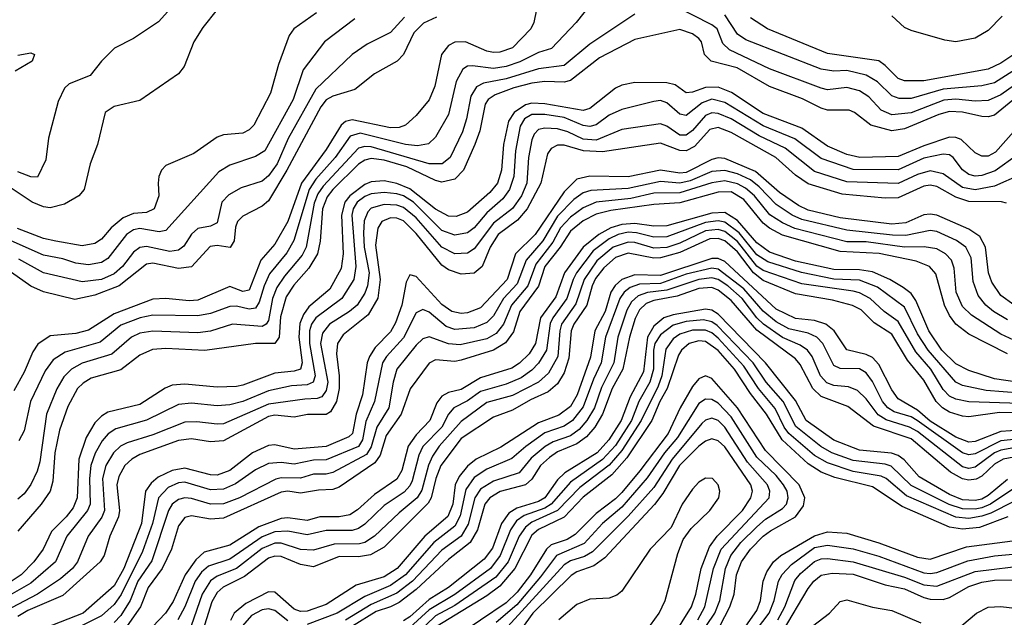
# Model space of a CAD drawing. Header units: inches. Extents: x 990535 to 1117859, y 769386 to 892122.
# Tile 738 of 1056: x 1061436 to 1064500, y 851057 to 852919. Entities that reach past the tile are written whole.
import ezdxf

# ---------------------------------------------------------------- set-up
doc = ezdxf.new("R2010")
doc.units = ezdxf.units.IN
doc.header["$MEASUREMENT"] = 0
doc.layers.add('B0865', color=7, linetype='Continuous')

msp = doc.modelspace()

# ---------------------------------------------------------------- linework, layer by layer
at = {"layer": 'B0865', "color": 5}
for points, elevation in [([(1062049.8, 852950.2), (1062005.7, 852894.3), (1061978.1, 852850), (1061947.5, 852772.5), (1061930.1, 852749.9), (1061810, 852666.9), (1061730, 852648), (1061701.8, 852630), (1061678, 852530), (1061654.8, 852470), (1061636.8, 852390), (1061620.2, 852370), (1061575.4, 852344.6), (1061530, 852333.1), (1061510, 852335.7), (1061474.6, 852350), (1061390, 852406.8)], 2780), ([(1063044.3, 852950), (1063036.4, 852910), (1063026.4, 852890), (1062969.3, 852830.7), (1062930, 852817.5), (1062910, 852816.4), (1062890, 852820.4), (1062823.6, 852850), (1062790, 852848.9), (1062770, 852837.9), (1062749, 852810), (1062728, 852712), (1062710.6, 852669.4), (1062670, 852620.2), (1062636.1, 852590), (1062616.9, 852583.1), (1062590, 852581.6), (1062470, 852607), (1062450, 852601.6), (1062435.9, 852590), (1062390, 852514.9), (1062312.3, 852410), (1062270, 852289.9), (1062230, 852219.3), (1062185.9, 852170), (1062150, 852076.2), (1062130, 852072.6), (1062090, 852088.3), (1061990, 852045.4), (1061962.8, 852042.8), (1061890, 852050.2), (1061850, 852048.6), (1061730, 852002.5), (1061650, 851951.9), (1061610, 851941.8), (1061530, 851934), (1061492.1, 851907.9), (1061476.2, 851883.8), (1061450, 851820.9), (1061417.3, 851762.7)], 2920), ([(1061915.1, 852964.9), (1061867.7, 852912.3), (1061790, 852859.8), (1061730.3, 852830), (1061690.3, 852790), (1061655.4, 852744.6), (1061590, 852718.5), (1061574.9, 852705.1), (1061555.6, 852664.4), (1061525.4, 852550), (1061517.2, 852482.8), (1061491.2, 852428.8), (1061470, 852429.4), (1061430, 852445.1)], 2760), ([(1063215.2, 852970), (1063167.6, 852910), (1063091.1, 852828.9), (1063050, 852816.5), (1062992.5, 852787.5), (1062950, 852773.2), (1062910, 852767.1), (1062844.8, 852775.2), (1062830, 852774), (1062815.3, 852764.7), (1062794, 852726), (1062770, 852624), (1062730, 852552.4), (1062708.2, 852531.8), (1062674.1, 852525.9), (1062636.4, 852530), (1062494.9, 852565.1), (1062464, 852556), (1062418, 852490), (1062357.8, 852422.2), (1062336.6, 852390), (1062289.4, 852230.6), (1062267.5, 852192.5), (1062213, 852127), (1062196.4, 852090), (1062181.1, 852038.9), (1062170, 852019.9), (1062150, 852017.2), (1062110, 852027), (1062090, 852025.6), (1062030, 852004.1), (1061990, 851996.2), (1061850, 851998.3), (1061810.2, 851990.2), (1061750, 851967.5), (1061685.9, 851914.1), (1061577.1, 851882.9), (1061540.3, 851859.7), (1061514.9, 851825.1), (1061468.8, 851730), (1061450, 851638.7), (1061432.9, 851607.1)], 2940), ([(1064575.2, 852744.8), (1064490, 852684.9), (1064450, 852666.9), (1064410, 852664.6), (1064350, 852670.9), (1064312.1, 852667.9), (1064210, 852629.1), (1064150, 852622.1), (1064116.8, 852636.8), (1064078.6, 852678.6), (1064050, 852697.4), (1064010, 852707.3), (1063950, 852700.6), (1063930, 852705.2), (1063770, 852766.1), (1063644.7, 852824.7), (1063624.5, 852844.5), (1063606.2, 852890), (1063590, 852903.1), (1063470, 852964.3)], 2960), ([(1062479, 852921), (1062384.3, 852850), (1062317.6, 852762.4), (1062286.6, 852670), (1062198.2, 852510), (1062170, 852492.6), (1062090, 852466.2), (1062055, 852445), (1061890, 852261.9), (1061870, 852258.2), (1061810, 852268.6), (1061790, 852264.6), (1061768.4, 852250), (1061710, 852175.4), (1061690, 852162.9), (1061650, 852154.9), (1061610, 852160.4), (1061570, 852173.8), (1061510, 852185.9), (1061390, 852238.1)], 2840), ([(1062733.4, 852926.6), (1062692.3, 852907.7), (1062662.6, 852877.4), (1062630, 852810.6), (1062610.6, 852789.4), (1062539.7, 852750), (1062478.9, 852701.1), (1062410, 852680.7), (1062390, 852669), (1062373.1, 852646.9), (1062267, 852450), (1062210, 852355.1), (1062190, 852337.5), (1062130, 852306.6), (1062113.8, 852290), (1062107.5, 852272.5), (1062103.2, 852230), (1062090.8, 852209.2), (1062050, 852215.3), (1062028, 852212), (1061970, 852149.3), (1061930, 852144.3), (1061850, 852160.3), (1061830, 852157.5), (1061745.5, 852090), (1061670, 852060.5), (1061607.5, 852047.5), (1061510, 852071.2), (1061470, 852088.5), (1061410, 852131.7)], 2880), ([(1062359.7, 852940.3), (1062288.8, 852890), (1062274.8, 852870), (1062240.7, 852779.3), (1062216.4, 852690), (1062164.1, 852590), (1062150, 852575.4), (1062130, 852565.6), (1062070, 852560.4), (1062050, 852553.1), (1061977.8, 852502.2), (1061890, 852464.4), (1061877.4, 852450), (1061869.2, 852430.8), (1061866.2, 852410), (1061869.1, 852370), (1061853.7, 852330), (1061830, 852318.4), (1061790, 852314.7), (1061758.1, 852301.9), (1061719.9, 852270), (1061690, 852235.3), (1061670, 852221.4), (1061630, 852214.7), (1061548.5, 852228.5), (1061510, 852237.4), (1061428.3, 852268.3)], 2820), ([(1063350, 852935.7), (1063210, 852842.8), (1063130, 852776.4), (1063050, 852765.2), (1062950, 852734.9), (1062879.3, 852720.7), (1062857.7, 852710), (1062839.7, 852680.3), (1062826.8, 852610), (1062813.6, 852570), (1062775.2, 852490), (1062750.3, 852469.7), (1062710, 852470.2), (1062530, 852522.3), (1062510, 852524), (1062490, 852518.4), (1062380, 852400), (1062363.5, 852376.5), (1062352.2, 852347.8), (1062327.3, 852210), (1062314.6, 852185.4), (1062259.6, 852120.4), (1062235.6, 852084.4), (1062222.5, 852050), (1062210, 851981.4), (1062202.4, 851970), (1062190, 851963.5), (1062098, 851970), (1062030, 851948.5), (1061990, 851943.6), (1061850, 851948.6), (1061810, 851942.2), (1061783.4, 851930), (1061722.9, 851877.1), (1061630, 851849.1), (1061596.8, 851830), (1061573.3, 851806.7), (1061550.7, 851769.3), (1061518.7, 851690), (1061497.8, 851542.2), (1061490, 851512.8), (1061470, 851470.7), (1061450, 851441.6), (1061430, 851425)], 2960), ([(1062632.9, 852927.1), (1062590, 852878.9), (1062517.3, 852842.7), (1062470.9, 852810), (1062357.4, 852702.6), (1062271.6, 852548.4), (1062237.1, 852470), (1062210, 852432.1), (1062190, 852415.7), (1062125.4, 852394.6), (1062086.8, 852373.2), (1062065, 852350), (1062050, 852286.1), (1062030, 852275.7), (1061990, 852268.6), (1061970, 852250.4), (1061946.3, 852213.7), (1061930, 852201), (1061903.1, 852196.9), (1061830, 852211.9), (1061810, 852209.3), (1061790, 852195.1), (1061755.4, 852150), (1061730, 852127.5), (1061690, 852109.5), (1061630, 852102.7), (1061510, 852130.5), (1061432.9, 852172.9)], 2860), ([(1064570, 852785.9), (1064470, 852722), (1064430, 852713), (1064310, 852702.3), (1064210, 852673.8), (1064173.5, 852673.5), (1064150, 852681.9), (1064105.4, 852725.4), (1064070, 852746.1), (1064010, 852760.8), (1063970, 852758), (1063930, 852764.9), (1063695.6, 852855.6), (1063670, 852873.4), (1063630, 852933.5)], 2940), ([(1064589.2, 852850), (1064490, 852783.3), (1064450, 852764.6), (1064250, 852728), (1064190, 852727.9), (1064170, 852735.2), (1064130, 852776.3), (1064110, 852790.7), (1063950, 852813.8), (1063763.2, 852890), (1063710, 852924.2)], 2920), ([(1064493.3, 852930), (1064450, 852885.5), (1064410, 852861.3), (1064350, 852850.3), (1064315.4, 852855.4), (1064210, 852885.1), (1064190, 852894.7), (1064150, 852931.2)], 2880), ([(1064577.8, 852710), (1064470, 852621.1), (1064450, 852615.7), (1064430, 852616.8), (1064370, 852631.1), (1064330, 852633), (1064296.2, 852623.8), (1064190, 852579.1), (1064150, 852572.7), (1064084.5, 852590), (1064034.4, 852630), (1064017.1, 852637.1), (1063950, 852636.6), (1063930, 852643), (1063872.4, 852672.4), (1063770, 852710.2), (1063668.5, 852768.5), (1063587.7, 852790), (1063566.8, 852810), (1063557.5, 852850), (1063550, 852860.4), (1063530, 852875.2), (1063490, 852888.3), (1063350, 852857.4), (1063240.5, 852799.5), (1063150, 852729.4), (1063130, 852724.3), (1063070, 852726.5), (1063030, 852721.2), (1062973.6, 852706.4), (1062915.4, 852684.6), (1062894.1, 852670), (1062884.8, 852655.3), (1062867.4, 852572.6), (1062852.7, 852530), (1062817.1, 852450), (1062790, 852422.4), (1062750, 852413), (1062730, 852417.6), (1062640.4, 852460.4), (1062570, 852480.9), (1062530, 852486), (1062510, 852481.7), (1062490, 852468.5), (1062410.4, 852389.6), (1062392.6, 852367.4), (1062378.2, 852330), (1062371.2, 852228.8), (1062362.5, 852190), (1062335.3, 852144.7), (1062288.5, 852091.5), (1062264.6, 852055.4), (1062246.9, 851993.1), (1062243.4, 851930), (1062230, 851910.6), (1062170.1, 851909.9), (1062011.7, 851888.3), (1061890, 851894.3), (1061848.8, 851891.2), (1061810, 851873.6), (1061750, 851828.5), (1061657.6, 851802.4), (1061632.9, 851787.1), (1061616, 851770), (1061585.5, 851714.5), (1061559.3, 851640.7), (1061544.7, 851570), (1061538.7, 851481.3), (1061530, 851449.9), (1061502.3, 851410), (1061430, 851325.4)], 2980), ([(1061430, 852808.4), (1061470, 852815.2), (1061481.6, 852810), (1061474.4, 852790), (1061421.5, 852758.5)], 2740), ([(1064570, 852614.7), (1064473.4, 852506.6), (1064450, 852493.6), (1064430, 852493.3), (1064410, 852504.1), (1064365.9, 852545.9), (1064350, 852552.3), (1064330, 852553.3), (1064250, 852526.2), (1064170, 852492.5), (1064050.6, 852489.4), (1064010, 852499.1), (1063950, 852525), (1063870, 852580.5), (1063750, 852627.1), (1063651.7, 852691.7), (1063610, 852708.4), (1063570, 852707.7), (1063530, 852693), (1063510, 852690.9), (1063475.4, 852715.4), (1063450, 852722.4), (1063350, 852722.8), (1063310, 852715.1), (1063290, 852705.9), (1063210, 852642.1), (1063190, 852635.8), (1063070, 852657.2), (1063030, 852658.3), (1063010, 852653.5), (1062974.8, 852630), (1062957.2, 852602.8), (1062941.9, 852530), (1062935.6, 852450), (1062922.6, 852410), (1062899.2, 852380.8), (1062830, 852319.1), (1062794.2, 852305.8), (1062770, 852307.1), (1062730, 852328.6), (1062650, 852392.4), (1062610, 852409), (1062570, 852416.6), (1062530, 852413.6), (1062510, 852405.1), (1062463.1, 852370), (1062447.4, 852350), (1062437, 852310), (1062442.2, 852190), (1062435.8, 852144.2), (1062400.5, 852079.5), (1062335.4, 852024.6), (1062319.2, 852000.8), (1062307.9, 851972.1), (1062304.6, 851930), (1062315.1, 851850), (1062309.8, 851830.2), (1062290, 851823.7), (1062230, 851818.2), (1062130, 851780.2), (1062110, 851776.4), (1062050, 851774), (1061950, 851784), (1061910, 851780.1), (1061888.5, 851771.5), (1061810, 851719.9), (1061710, 851696.3), (1061690, 851684), (1061670, 851663.4), (1061643, 851617), (1061619.4, 851550), (1061614.1, 851430), (1061601.6, 851398.4), (1061580.2, 851370), (1061535, 851325), (1061509.1, 851270), (1061479.8, 851230), (1061439.9, 851190), (1061373.6, 851146.4)], 3020), ([(1064541.9, 852498.1), (1064472, 852448), (1064430, 852433.2), (1064410, 852431.9), (1064390, 852436.8), (1064370.7, 852450.7), (1064341.2, 852490), (1064330, 852497.7), (1064310, 852499.9), (1064250, 852487.7), (1064170, 852451.2), (1064030, 852452.2), (1063930, 852486.1), (1063848.2, 852548.2), (1063750, 852587.9), (1063630, 852661), (1063590, 852671), (1063560.1, 852659.9), (1063510, 852620.6), (1063490, 852624.1), (1063450, 852659.7), (1063430, 852666.9), (1063410, 852663.5), (1063310, 852639.1), (1063270, 852620.9), (1063230, 852591.7), (1063210, 852585.7), (1063190, 852589.1), (1063130, 852613.7), (1063070, 852623.4), (1063030, 852623), (1063007.4, 852610), (1062993.2, 852586.8), (1062978.8, 852510), (1062973.3, 852430), (1062960.2, 852390), (1062939.4, 852360.6), (1062890, 852317.4), (1062850, 852270.9), (1062830, 852254.6), (1062790, 852247.4), (1062750, 852262.4), (1062661.7, 852350), (1062630, 852370), (1062610, 852376.4), (1062570, 852380.9), (1062530, 852376.4), (1062510, 852368.2), (1062486, 852350), (1062473.7, 852330), (1062469, 852310), (1062482.2, 852150), (1062475.9, 852110), (1062438.1, 852050), (1062357, 851990), (1062343.8, 851970), (1062337.3, 851950), (1062337.3, 851910), (1062355.6, 851810), (1062349.1, 851790), (1062330, 851781.1), (1062281.7, 851778.3), (1062210, 851763.2), (1062130, 851729.5), (1062090, 851718.9), (1062050, 851716.5), (1061970, 851724.4), (1061930, 851720.1), (1061830, 851671.4), (1061735, 851645), (1061711.2, 851628.8), (1061692.6, 851607.4), (1061670.9, 851569.1), (1061657.5, 851530), (1061652.6, 851490), (1061654.5, 851410), (1061647.1, 851390), (1061582.3, 851310), (1061547.4, 851230), (1061470, 851163.9), (1061398, 851122)], 3040), ([(1064550, 852435.2), (1064470, 852400.1), (1064410, 852388.4), (1064370, 852396.2), (1064310, 852438.8), (1064270, 852447.7), (1064230, 852437.1), (1064170, 852408.6), (1064010, 852413.3), (1063910, 852446.1), (1063818.5, 852518.5), (1063737, 852557), (1063650, 852609.8), (1063610, 852626.9), (1063590, 852628.6), (1063570, 852620.4), (1063530, 852573.9), (1063510, 852558.8), (1063490, 852559.3), (1063450, 852587.6), (1063430, 852593.9), (1063310, 852576.4), (1063230, 852543.6), (1063190, 852547.1), (1063141.8, 852570), (1063110, 852578.6), (1063070, 852581.3), (1063050, 852576.7), (1063037.4, 852562.6), (1063030, 852544.5), (1063019.3, 852490), (1063014.3, 852410), (1062997.4, 852370), (1062969.3, 852330.7), (1062910, 852285.4), (1062850, 852205.5), (1062830, 852191.2), (1062790, 852189.7), (1062750, 852210.2), (1062670, 852301.9), (1062630, 852334.3), (1062610, 852341.6), (1062570, 852343.6), (1062530, 852331.7), (1062519.3, 852320.7), (1062507.9, 852292.1), (1062506.1, 852253.9), (1062507.5, 852210), (1062522.9, 852130), (1062518.1, 852090), (1062510, 852067.3), (1062486, 852030), (1062462.7, 852010), (1062399.5, 851970), (1062377.7, 851942.3), (1062372.4, 851910), (1062394.3, 851790), (1062390, 851763.6), (1062376.1, 851743.9), (1062361.3, 851738.7), (1062322.7, 851737.3), (1062210, 851721.1), (1062070, 851660.1), (1062050, 851658.6), (1061986.8, 851666.8), (1061950, 851665.3), (1061850, 851625.9), (1061770, 851601), (1061749.8, 851590.2), (1061727.6, 851570), (1061703.9, 851530), (1061693.6, 851490), (1061699.8, 851390), (1061690.9, 851369.1), (1061648.6, 851310), (1061615.4, 851230), (1061599.6, 851210), (1061562.5, 851177.5), (1061490.8, 851130), (1061410, 851087.3)], 3060), ([(1064507.4, 852347.4), (1064491.4, 852351.4), (1064390, 852352.4), (1064350, 852366.5), (1064290, 852399.2), (1064270, 852403.1), (1064250, 852400.7), (1064170, 852364.2), (1064130, 852362.8), (1063995.8, 852375.8), (1063890, 852407.6), (1063850, 852434.5), (1063789.6, 852490), (1063650, 852567.7), (1063610, 852582.9), (1063583.5, 852576.5), (1063535.9, 852524.1), (1063510, 852510), (1063490, 852511.1), (1063430, 852534.5), (1063250, 852506.9), (1063190.4, 852510.4), (1063130, 852528.3), (1063110, 852527.8), (1063090, 852517.5), (1063078.7, 852501.3), (1063057.6, 852410), (1063015.4, 852330), (1062985.3, 852294.7), (1062925, 852250), (1062899.9, 852210), (1062875.1, 852150), (1062850, 852129.3), (1062810, 852125.9), (1062770, 852139.9), (1062750, 852154.1), (1062670, 852253.1), (1062630, 852291.8), (1062610, 852300.2), (1062590, 852301.8), (1062563.3, 852290), (1062550.7, 852269.3), (1062543.1, 852216.9), (1062557.8, 852110), (1062550, 852051.4), (1062520.6, 851999.4), (1062442.7, 851937.3), (1062424.7, 851910), (1062421.7, 851878.3), (1062430.2, 851810), (1062430.4, 851770), (1062421.4, 851730), (1062402.8, 851697.2), (1062390, 851689.1), (1062331.1, 851688.9), (1062290, 851680.6), (1062230, 851686.8), (1062210, 851682.6), (1062070, 851606.7), (1062030, 851603.8), (1061970, 851612.9), (1061930, 851607.8), (1061810, 851564.4), (1061784.4, 851550), (1061763.2, 851530), (1061743.7, 851496.3), (1061737.7, 851470), (1061746.2, 851390), (1061743.1, 851370), (1061716.2, 851310), (1061698.5, 851250), (1061686.6, 851230), (1061570, 851125.6), (1061461.4, 851078.6), (1061430, 851059.7)], 3080), ([(1064530, 852031.2), (1064490, 852059.9), (1064461.1, 852101.1), (1064451.3, 852130), (1064441.6, 852210), (1064423.8, 852243.8), (1064390, 852266.4), (1064290, 852310), (1064270, 852313.5), (1064250, 852310.7), (1064193.9, 852286.1), (1064150, 852282.1), (1063990, 852302), (1063890, 852325.1), (1063859.6, 852339.6), (1063800.2, 852380.2), (1063726.3, 852446.3), (1063630, 852486.6), (1063610, 852488.1), (1063590, 852483.4), (1063510, 852442.4), (1063490, 852440.3), (1063430, 852450.5), (1063330, 852429.2), (1063210, 852431.1), (1063170, 852422.5), (1063130, 852382.6), (1063040.3, 852250), (1062979.2, 852190), (1062952.6, 852110), (1062870, 852021.3), (1062830, 852005.8), (1062810, 852003.8), (1062780.8, 852010), (1062750, 852031.3), (1062670, 852118.7), (1062650, 852124.5), (1062639, 852101), (1062625.2, 852030), (1062605.8, 851974.2), (1062590, 851946.9), (1062542.4, 851897.6), (1062524.3, 851870), (1062517.6, 851850), (1062503, 851750), (1062482.5, 851690), (1062471.5, 851630), (1062460.6, 851619.4), (1062390, 851589.1), (1062290, 851581.6), (1062230, 851594.4), (1062210, 851592.6), (1062160.3, 851570), (1062090, 851514.7), (1062050, 851499.8), (1062030, 851501), (1061950, 851522), (1061910, 851514.9), (1061866.2, 851493.8), (1061844.4, 851475.6), (1061827.5, 851450), (1061815, 851350), (1061759.6, 851210), (1061730, 851155.2), (1061632.7, 851070), (1061490, 851014)], 3120), ([(1064510, 851983.8), (1064466.4, 852010), (1064443.1, 852030), (1064419.5, 852059.5), (1064403.7, 852103.7), (1064397.2, 852177.2), (1064380.5, 852210), (1064351.2, 852231.2), (1064290, 852258.9), (1064270, 852262.6), (1064193.4, 852246.6), (1064152.4, 852247.6), (1064010, 852263.7), (1063870, 852296.7), (1063840.5, 852310), (1063790, 852342.9), (1063737.8, 852397.8), (1063710, 852419.8), (1063670, 852438.7), (1063630, 852448.8), (1063590, 852445.7), (1063522.6, 852417.4), (1063490, 852409.8), (1063430, 852415), (1063330, 852392.8), (1063213.5, 852386.5), (1063190, 852380), (1063161, 852359), (1063110, 852306.5), (1063064.1, 852230), (1063011.6, 852170), (1062984, 852096), (1062941.1, 852050), (1062910, 851996.1), (1062890, 851975.5), (1062850, 851959.1), (1062790, 851953.6), (1062763.2, 851963.2), (1062710, 852007.8), (1062690, 852016.5), (1062670, 852005.6), (1062630, 851928), (1062577, 851870), (1062564.7, 851850), (1062539.8, 851730), (1062513, 851667), (1062502.8, 851610), (1062490.6, 851589.4), (1062390, 851547.5), (1062350, 851546.8), (1062290, 851534.7), (1062250, 851539.9), (1062210, 851536.9), (1062170, 851516.9), (1062107.2, 851472.8), (1062070, 851456.9), (1062030, 851454.8), (1061950, 851478.3), (1061930, 851476.5), (1061897.7, 851462.3), (1061867.4, 851430), (1061849.3, 851350), (1061818, 851262), (1061751.7, 851128.3), (1061730, 851096.9), (1061690, 851062), (1061588.5, 851011.5)], 3140), ([(1064530, 851920.6), (1064490, 851939), (1064398.2, 851998.2), (1064370, 852025.3), (1064350.8, 852070), (1064344.4, 852144.4), (1064336.3, 852170), (1064317.7, 852190), (1064290, 852204.6), (1064251.1, 852211.1), (1064189.8, 852210.2), (1064070, 852226.5), (1064010, 852227.2), (1063848.9, 852268.9), (1063810, 852285.8), (1063771, 852311), (1063722.5, 852370), (1063694.4, 852394.4), (1063670, 852407.6), (1063630, 852416.5), (1063590, 852410.3), (1063490, 852379.5), (1063410, 852378.4), (1063338.4, 852361.6), (1063230, 852350.7), (1063190, 852333.2), (1063150, 852304.2), (1063118.9, 852270), (1063094.6, 852225.4), (1063042.3, 852157.7), (1063017.6, 852090), (1062966.9, 852030), (1062941.4, 851970), (1062918.7, 851941.3), (1062890, 851924.9), (1062806.6, 851906.6), (1062770, 851909.2), (1062710, 851930.7), (1062690, 851924.6), (1062670, 851904.6), (1062609.5, 851830), (1062597.7, 851790), (1062585, 851710), (1062547.3, 851650), (1062530, 851588.9), (1062515.1, 851564.9), (1062410, 851508.1), (1062390, 851503.1), (1062350, 851503.1), (1062309.2, 851490.8), (1062250, 851491.4), (1062232.7, 851487.3), (1062119.4, 851430), (1062070, 851411.3), (1062030, 851409.7), (1061970, 851427.7), (1061950, 851429.4), (1061930, 851424.3), (1061910.6, 851409.4), (1061899.2, 851390), (1061846.9, 851233.1), (1061803.1, 851170), (1061779.6, 851110), (1061750, 851062.8), (1061730, 851041.5)], 3160), ([(1064510, 851878), (1064390, 851939.3), (1064350, 851970.7), (1064330, 851997.7), (1064314.4, 852030), (1064287.2, 852127.2), (1064267.8, 852150), (1064226.5, 852166.5), (1064110.6, 852190.6), (1063990, 852197.3), (1063810, 852247.2), (1063770, 852269), (1063750, 852285.4), (1063690, 852358.7), (1063650, 852382.2), (1063610, 852382), (1063490, 852348), (1063410, 852343.3), (1063275.4, 852324.6), (1063230, 852313), (1063190, 852292.1), (1063150, 852260.4), (1063117.6, 852210), (1063070.7, 852150), (1063050.9, 852089.1), (1062992.9, 852010), (1062973.1, 851946.9), (1062948.1, 851911.9), (1062910.4, 851889.6), (1062810, 851858.5), (1062790, 851854.3), (1062730, 851859.9), (1062710, 851849.4), (1062651.1, 851768.9), (1062623, 851690), (1062576.7, 851623.3), (1062557.9, 851562.1), (1062541.2, 851538.8), (1062430, 851463.3), (1062410, 851455.1), (1062366.2, 851453.8), (1062310, 851444.3), (1062270, 851450), (1062250, 851447.2), (1062070, 851365.9), (1062030, 851363.6), (1061970, 851373.9), (1061950, 851368.6), (1061930, 851342.5), (1061907.7, 851270), (1061878.6, 851210), (1061835.8, 851150), (1061811.4, 851090), (1061770, 851031.1)], 3180), ([(1064590, 851782.1), (1064470, 851800.3), (1064390, 851826.2), (1064350, 851847.4), (1064306.2, 851890), (1064265.4, 851950), (1064224.7, 852044.7), (1064210, 852065.6), (1064185.2, 852085.2), (1064143.8, 852110), (1064090, 852133.2), (1064050, 852140), (1063970, 852140.4), (1063850, 852167.2), (1063770, 852195.1), (1063730, 852223.6), (1063670, 852293.2), (1063630, 852318.4), (1063590, 852316.2), (1063450, 852276.7), (1063410, 852276.1), (1063350, 852283.5), (1063310, 852280.8), (1063275.7, 852270), (1063238.7, 852250), (1063190, 852210), (1063131.4, 852130), (1063104.7, 852055.3), (1063057.1, 851990), (1063040.9, 851910), (1063021.4, 851878.6), (1062991.3, 851848.7), (1062967, 851833), (1062870, 851802.9), (1062810, 851766.6), (1062770, 851757.3), (1062750, 851746.7), (1062734.2, 851725.8), (1062712, 851670), (1062670, 851625.7), (1062644.3, 851590), (1062625.6, 851514.4), (1062610, 851487.8), (1062540.5, 851439.5), (1062487.5, 851392.5), (1062463.1, 851376.9), (1062430, 851370.8), (1062370, 851370.6), (1062330, 851358.6), (1062270, 851366.8), (1062250, 851364.8), (1062180.4, 851339.6), (1062090, 851282.2), (1062010, 851260.4), (1061983.7, 851236.3), (1061950.7, 851190), (1061912.9, 851107.1), (1061889.8, 851070), (1061790, 850965.8)], 3220), ([(1064550, 851755.1), (1064444.3, 851764.3), (1064370, 851779.8), (1064349.6, 851790), (1064263.6, 851890), (1064230, 851940.6), (1064190, 852023), (1064105.8, 852085.8), (1064050, 852107.9), (1063970, 852111.1), (1063869, 852131), (1063764.8, 852164.8), (1063730, 852186.5), (1063674.7, 852254.7), (1063630, 852288.1), (1063610, 852292.5), (1063570, 852286.8), (1063450, 852242.2), (1063410, 852241.3), (1063355.4, 852255.4), (1063330, 852256.6), (1063298.5, 852250), (1063270, 852236.5), (1063221, 852199), (1063168.9, 852130), (1063158.2, 852110), (1063138.8, 852050), (1063095.2, 851990), (1063087.3, 851972.7), (1063075.5, 851890), (1063050.6, 851849.4), (1063030, 851826.9), (1062996.5, 851803.5), (1062950, 851783.3), (1062870, 851761), (1062830, 851731.6), (1062786.8, 851710), (1062770.2, 851689.8), (1062749.1, 851650), (1062690.8, 851589.2), (1062677.6, 851562.4), (1062657.3, 851482.7), (1062650, 851467.1), (1062632.5, 851447.5), (1062570, 851405.6), (1062510, 851347.4), (1062490, 851333.9), (1062470, 851328.2), (1062390, 851328.3), (1062330, 851313.9), (1062270, 851325.4), (1062230, 851323.9), (1062190, 851308.2), (1062090, 851238.8), (1062023.3, 851216.7), (1062001.7, 851198.3), (1061981.8, 851170), (1061950, 851089.9), (1061928.2, 851050)], 3240), ([(1064550, 851723.8), (1064390, 851728.1), (1064350, 851737.2), (1064330, 851746.5), (1064310, 851766.9), (1064271.5, 851830), (1064224.8, 851884.8), (1064170, 851979.3), (1064126, 852010), (1064083.4, 852050), (1064050, 852068.1), (1064030, 852073.2), (1063870, 852096.3), (1063750, 852137.7), (1063730, 852151.2), (1063670, 852227.5), (1063630, 852259.3), (1063610, 852265.4), (1063570, 852260.9), (1063490, 852223), (1063449.6, 852209.6), (1063410, 852207.1), (1063350, 852224.9), (1063330, 852226.2), (1063282.7, 852210), (1063232.5, 852167.5), (1063192.7, 852110), (1063166.6, 852033.4), (1063122.6, 851970), (1063116.9, 851950), (1063111, 851870), (1063081.9, 851818.1), (1063050.6, 851789.4), (1062970, 851747.9), (1062890, 851726.9), (1062810, 851667.5), (1062741.1, 851590), (1062720.7, 851559.3), (1062708.3, 851531.7), (1062686.9, 851453.1), (1062672.9, 851430), (1062616.6, 851383.4), (1062540.4, 851310), (1062510, 851290.9), (1062493.2, 851286.8), (1062414.4, 851285.6), (1062350, 851266.4), (1062310, 851268.8), (1062250, 851288.8), (1062230, 851288.2), (1062190, 851272), (1062110.4, 851209.6), (1062050, 851185.9), (1062029.1, 851170.9), (1062003.7, 851130), (1061969.2, 851030.8)], 3260), ([(1064550, 851694.6), (1064485, 851695), (1064390, 851681.6), (1064370, 851683.5), (1064330, 851696.6), (1064307.6, 851710), (1064288.1, 851730), (1064250, 851796.1), (1064198.6, 851858.6), (1064150, 851939.5), (1064095, 851975), (1064055, 852015), (1064028.3, 852028.3), (1063965.7, 852045.7), (1063850, 852064.8), (1063750, 852106.7), (1063719.9, 852130), (1063670, 852195.3), (1063630, 852230.5), (1063610, 852237.6), (1063584.1, 852235.9), (1063490, 852193.3), (1063430, 852176.8), (1063410, 852175.9), (1063330, 852191.5), (1063290, 852178.4), (1063253.6, 852146.4), (1063227.8, 852112.2), (1063217.2, 852090), (1063200.5, 852030), (1063160.2, 851970), (1063151.9, 851950), (1063144.7, 851864.7), (1063130, 851818.8), (1063110, 851784.3), (1063080.2, 851759.8), (1063025.3, 851734.7), (1062970, 851702.5), (1062910, 851681.1), (1062810, 851614.6), (1062746, 851530), (1062730.5, 851490), (1062716, 851430), (1062706.8, 851413.2), (1062570, 851276), (1062528, 851252), (1062490, 851246.3), (1062430, 851247.3), (1062350, 851215.1), (1062310, 851221.5), (1062250, 851246.6), (1062230, 851247.9), (1062210, 851241.9), (1062134.9, 851185.1), (1062068.8, 851151.2), (1062050, 851134.7), (1062033.8, 851106.2), (1062000.3, 850999.7)], 3280), ([(1064550, 851640.6), (1064490, 851636.3), (1064410, 851604.9), (1064390, 851603.2), (1064350, 851618.9), (1064270, 851668.4), (1064230, 851703.1), (1064170, 851738.3), (1064150, 851765.7), (1064110, 851844.4), (1064090, 851866.3), (1064070, 851875.6), (1064010.2, 851890.2), (1063971, 851950), (1063944.5, 851970), (1063910, 851981.8), (1063850, 851988), (1063790, 852017.6), (1063630, 852165.4), (1063610, 852175.5), (1063590, 852175.2), (1063430, 852122.3), (1063350, 852124.6), (1063310.2, 852109.8), (1063289, 852091), (1063276, 852070), (1063258.4, 852010), (1063226.3, 851950), (1063212.3, 851867.7), (1063171.1, 851750), (1063150, 851714.2), (1063113.4, 851686.6), (1063050, 851663.7), (1062933, 851587), (1062856.9, 851550), (1062830, 851528.3), (1062803.8, 851496.2), (1062791, 851470), (1062784, 851410), (1062768.7, 851371.3), (1062697.2, 851310), (1062610.5, 851210), (1062570, 851183.9), (1062482.8, 851157.2), (1062390, 851097.6), (1062330, 851076.2), (1062310, 851075.4), (1062290, 851082.4), (1062230, 851135.4), (1062210, 851136.8), (1062139.4, 851100.6), (1062103.7, 851070), (1062092.1, 851047.9)], 3320), ([(1064550, 851613.5), (1064490, 851607.1), (1064410, 851566.5), (1064390, 851563.1), (1064370, 851569.5), (1064229.7, 851670), (1064210, 851681.4), (1064157.9, 851697.9), (1064138, 851710), (1064121.8, 851730), (1064090, 851791.7), (1064070, 851818.4), (1064050, 851831.3), (1063990, 851832), (1063970, 851841.9), (1063935.7, 851910), (1063916.9, 851930), (1063890, 851942.4), (1063830, 851956.3), (1063790, 851978.2), (1063750, 852011), (1063690, 852080.4), (1063610, 852142.2), (1063590, 852144.5), (1063510, 852126.6), (1063430, 852097.2), (1063365.2, 852094.8), (1063335.5, 852084.5), (1063317.1, 852070), (1063303.8, 852050), (1063258.7, 851930), (1063245.6, 851850), (1063221.2, 851798.8), (1063190, 851713.2), (1063156.7, 851670), (1063130, 851652.4), (1063070, 851631.7), (1063010.6, 851589.4), (1062967.8, 851552.2), (1062890, 851519.2), (1062850, 851492.7), (1062824.2, 851455.8), (1062806.8, 851373.2), (1062790, 851341.6), (1062724.6, 851290), (1062636.3, 851190), (1062590, 851156.9), (1062510, 851121.8), (1062423.3, 851070), (1062330, 851035.6)], 3340), ([(1064530, 851585.1), (1064490, 851578.4), (1064470.3, 851569.7), (1064410, 851525.3), (1064390, 851521.4), (1064370, 851526), (1064230, 851636.1), (1064204.9, 851650), (1064132.7, 851672.7), (1064107.7, 851687.7), (1064070, 851738), (1064043.4, 851763.4), (1064015.5, 851775.5), (1063970, 851779.7), (1063948.1, 851788.1), (1063928.2, 851810), (1063902.7, 851870), (1063888.2, 851890), (1063865.5, 851905.5), (1063810, 851929.2), (1063750.4, 851970), (1063729.8, 851990), (1063684.8, 852050), (1063639.8, 852090), (1063610, 852109.8), (1063590, 852115.1), (1063550, 852110), (1063450, 852076), (1063390, 852068.9), (1063360.8, 852059.2), (1063339.6, 852040.4), (1063325.9, 852014.1), (1063297.5, 851930), (1063284.5, 851850), (1063246.4, 851773.6), (1063224.4, 851710), (1063201, 851670), (1063177.6, 851642.4), (1063150, 851623.1), (1063096, 851604), (1063070.8, 851589.2), (1063027.3, 851552.7), (1062990, 851507.3), (1062910, 851481.3), (1062870, 851456.7), (1062852.3, 851430), (1062831.9, 851348.1), (1062810, 851310), (1062750, 851266.7), (1062658.4, 851170), (1062610, 851133), (1062530, 851097.1), (1062450, 851048.8)], 3360), ([(1064530, 851556.1), (1064496.6, 851550), (1064470, 851534.6), (1064430, 851496.8), (1064412.4, 851487.6), (1064390, 851484.3), (1064370, 851488.3), (1064333.2, 851510), (1064210, 851613.4), (1064092.8, 851652.8), (1064013.6, 851713.6), (1063930, 851744.8), (1063904.4, 851770), (1063864.5, 851844.5), (1063850, 851862.8), (1063730, 851951.6), (1063650, 852044.3), (1063610, 852076.7), (1063590, 852084.2), (1063550, 852081.8), (1063482.6, 852057.4), (1063410, 852043.8), (1063385.4, 852034.6), (1063365, 852015), (1063351.7, 851988.3), (1063333.4, 851930), (1063313.1, 851830), (1063279.3, 851770), (1063249.7, 851690), (1063225.5, 851650), (1063200.3, 851619.7), (1063170, 851597.3), (1063110, 851572.8), (1063084.3, 851555.7), (1063056.8, 851530), (1063030, 851487.6), (1063010.1, 851470), (1062931.1, 851448.9), (1062899, 851430), (1062883.8, 851410), (1062860.6, 851330), (1062838.3, 851290), (1062770, 851238), (1062670, 851143.8), (1062616.7, 851103.3), (1062590.3, 851089.7), (1062544.8, 851075.2), (1062471.8, 851030)], 3380), ([(1064510, 851486.2), (1064450, 851436.5), (1064430, 851425.8), (1064410, 851421), (1064370, 851423.8), (1064330, 851440.1), (1064235.4, 851495.4), (1064188.4, 851548.4), (1064170, 851561.9), (1064149.1, 851569.1), (1064050, 851578.5), (1063970, 851608.8), (1063883.5, 851670), (1063850, 851732.7), (1063757, 851850), (1063610, 852001.6), (1063590, 852013.6), (1063570, 852017.2), (1063470, 851999.7), (1063441.1, 851990), (1063410, 851963.9), (1063389.9, 851930.1), (1063377.6, 851822.4), (1063335.4, 851744.6), (1063308, 851670), (1063269.3, 851610), (1063232.8, 851570), (1063132.7, 851507.3), (1063110, 851485.3), (1063070, 851429.8), (1063050, 851418.7), (1062982.7, 851397.3), (1062957.7, 851382.3), (1062934.9, 851350), (1062906.9, 851273.1), (1062881.7, 851238.3), (1062770, 851150.4), (1062710, 851112.5), (1062650, 851058.7), (1062630, 851046.6)], 3420), ([(1064530, 851458.2), (1064457.3, 851410), (1064430, 851398.4), (1064410, 851394.2), (1064370, 851395), (1064328.5, 851408.5), (1064210, 851468.3), (1064148.4, 851528.4), (1064130, 851534.7), (1064030, 851545.8), (1063963.4, 851570), (1063929.3, 851589.3), (1063852, 851652), (1063812, 851730), (1063759.3, 851790), (1063719.2, 851850), (1063606.5, 851966.5), (1063590, 851978.1), (1063564.1, 851984.1), (1063510, 851978.3), (1063470, 851967.7), (1063430, 851937), (1063412.5, 851910), (1063408.6, 851890), (1063408.8, 851830), (1063397.5, 851790), (1063363.1, 851730), (1063340, 851670), (1063290, 851593), (1063250, 851549.3), (1063150, 851478), (1063090.4, 851409.6), (1063070, 851397.8), (1063005.6, 851374.4), (1062982.3, 851357.7), (1062963.4, 851330), (1062931.6, 851250), (1062901.5, 851210), (1062790, 851128.4), (1062710, 851081.1), (1062650, 851025.6)], 3440), ([(1064530, 851418.6), (1064458, 851382), (1064430, 851372.4), (1064390, 851365.6), (1064350, 851369.8), (1064196.1, 851436.1), (1064132.6, 851490), (1064117.3, 851497.3), (1064030, 851512), (1063950, 851538.6), (1063910, 851561.4), (1063829.8, 851630), (1063815.2, 851650), (1063787.5, 851707.5), (1063735.2, 851770), (1063690, 851839.8), (1063610, 851926.6), (1063590, 851943.7), (1063570, 851952.2), (1063530, 851952.1), (1063490, 851939.4), (1063470, 851924.8), (1063446.9, 851893.1), (1063433.9, 851810), (1063423.1, 851776.9), (1063370.5, 851670), (1063310, 851577.5), (1063270, 851531.3), (1063178.8, 851461.3), (1063110, 851390), (1063030, 851353.6), (1063010, 851338), (1062990.8, 851310), (1062955.8, 851230), (1062917.8, 851182.2), (1062790, 851094.7), (1062730, 851062.4), (1062673.3, 851006.7)], 3460), ([(1064511, 851370), (1064423.1, 851336.9), (1064370, 851331.9), (1064330, 851338), (1064182.7, 851402.7), (1064090, 851464.1), (1063972.7, 851492.7), (1063930, 851509.3), (1063890, 851535.7), (1063808.7, 851610), (1063760.1, 851690), (1063710, 851754.3), (1063660.2, 851830), (1063610, 851888.9), (1063570, 851916.1), (1063550, 851918.3), (1063519.6, 851910), (1063496.1, 851890), (1063486.2, 851873.8), (1063451.1, 851770), (1063428.6, 851730), (1063403.5, 851670), (1063325.3, 851554.7), (1063279.1, 851500.9), (1063190, 851431.3), (1063130.3, 851369.7), (1063050, 851330.6), (1063030, 851313.1), (1062977, 851210), (1062930, 851154.1), (1062890, 851124.7), (1062735.2, 851030)], 3480), ([(1063615.2, 851030), (1063646.1, 851090), (1063659.3, 851130), (1063667.2, 851190), (1063682.5, 851230), (1063710.7, 851270), (1063750, 851310), (1063772.8, 851327.2), (1063850, 851370.1), (1063875, 851405), (1063879.9, 851430), (1063861.8, 851470), (1063757, 851577), (1063669.5, 851709.5), (1063590, 851801.4), (1063570, 851809.9), (1063550, 851800.7), (1063530, 851776.7), (1063491.6, 851710), (1063453.7, 851630), (1063366.4, 851513.6), (1063310, 851446.7), (1063290, 851426.3), (1063230, 851381), (1063165, 851315), (1063139.8, 851300.2), (1063090, 851282.8), (1063074.9, 851270), (1063026, 851190), (1062983.7, 851136.3), (1062950, 851102.9), (1062790, 850994.1)], 3520), ([(1063545.8, 850990), (1063599, 851070), (1063614.6, 851110), (1063632.5, 851210), (1063649.3, 851250), (1063680.2, 851290), (1063730, 851339.7), (1063757.1, 851362.9), (1063810, 851395.9), (1063822.4, 851410), (1063828.1, 851430), (1063824.4, 851450), (1063813.4, 851470), (1063790, 851498.9), (1063730, 851556.4), (1063650, 851682.2), (1063610, 851724), (1063590, 851735.5), (1063570, 851736.8), (1063550, 851723.6), (1063482.9, 851617.1), (1063442.9, 851570), (1063388.5, 851491.5), (1063310, 851400.7), (1063250, 851349.9), (1063192.6, 851287.4), (1063106.4, 851250), (1063056.7, 851183.3), (1062983.2, 851096.8), (1062918.8, 851041.2)], 3540), ([(1063546.9, 851050), (1063568.5, 851090), (1063595.3, 851210), (1063619, 851270), (1063768.3, 851430), (1063771.1, 851450), (1063762.9, 851470), (1063700.7, 851540.7), (1063630, 851649.9), (1063610, 851670.8), (1063590, 851677.8), (1063570, 851671.9), (1063558.8, 851661.2), (1063466.1, 851550), (1063410, 851462), (1063330, 851372.2), (1063218.8, 851261.2), (1063193.6, 851246.4), (1063150, 851233.4), (1063130, 851221.1), (1062943.7, 851016.3)], 3560), ([(1063439.4, 850950), (1063526.8, 851090), (1063540.4, 851130), (1063557.1, 851210), (1063583.2, 851276.8), (1063606.3, 851310), (1063685.1, 851390), (1063711.5, 851430), (1063716.2, 851450), (1063711.7, 851470), (1063630, 851588.8), (1063610, 851607.3), (1063590, 851613.8), (1063570, 851606.1), (1063550, 851590.2), (1063489.3, 851530.7), (1063437.4, 851442.6), (1063411.6, 851408.4), (1063257.2, 851242.8), (1063222.3, 851217.7), (1063170, 851199.3), (1063152.5, 851187.5), (1063033.1, 851070), (1062981.5, 850998.5)], 3580), ([(1063386, 851014), (1063425.6, 851070), (1063445.1, 851110), (1063484, 851256), (1063500.4, 851299.6), (1063525.8, 851334.2), (1063584, 851390), (1063611.6, 851430), (1063615, 851450), (1063610, 851469.8), (1063591.9, 851490), (1063570, 851491.2), (1063550, 851478.1), (1063530, 851456.8), (1063497.8, 851410), (1063463, 851337), (1063398.2, 851270), (1063310, 851138.5), (1063294, 851126), (1063270, 851116.7), (1063210, 851113.5), (1063170, 851097.8), (1063114.3, 851050)], 3620), ([(1063627.2, 850932.8), (1063730, 851078.3), (1063741.4, 851110), (1063749.7, 851170), (1063761, 851199), (1063782.2, 851230), (1063805.1, 851250), (1063910, 851311.2), (1063950, 851323.3), (1064010, 851319.2), (1064110, 851289.2), (1064230, 851244.8), (1064270, 851239), (1064383.2, 851276.8), (1064550, 851298.7)], 3480), ([(1063670, 850940.5), (1063768.5, 851070), (1063783.7, 851110), (1063798, 851170), (1063809, 851191), (1063838.3, 851221.7), (1063910, 851274.7), (1063950, 851282.4), (1064030, 851270.7), (1064110, 851247.8), (1064250, 851196.5), (1064270, 851194.2), (1064290, 851197.5), (1064386.7, 851233.3), (1064470, 851248.9), (1064550, 851256.5)], 3460), ([(1063795.7, 851050), (1063816.8, 851090), (1063848.3, 851171.7), (1063866, 851194), (1063910, 851230.8), (1063930, 851239.4), (1063950, 851240.7), (1064030, 851230.4), (1064190, 851182.9), (1064250, 851158.6), (1064290, 851154.7), (1064410, 851200.1), (1064578.6, 851221.4)], 3440), ([(1063810, 851012.7), (1063890, 851146.9), (1063907.9, 851170), (1063930, 851188.5), (1063965.1, 851194.9), (1064030, 851191.6), (1064130, 851159.1), (1064190, 851145.7), (1064250, 851119), (1064270, 851113.7), (1064310, 851113.3), (1064330, 851119), (1064390, 851153.7), (1064430, 851166.9), (1064470, 851172.7), (1064550, 851173.8)], 3420), ([(1063903.3, 851030), (1063956.7, 851070), (1063990, 851106.6), (1064010, 851112.1), (1064090, 851089), (1064150, 851079.1), (1064240.8, 851040.8)], 3380), ([(1062270, 851046.5), (1062230, 851078.9), (1062210, 851084.4), (1062190, 851080.4), (1062157.3, 851062.7), (1062129, 851031)], 3340), ([(1064368, 851032), (1064414.1, 851070), (1064450, 851088.7), (1064490, 851091.5), (1064550, 851083.8)], 3380)]:
    msp.add_lwpolyline(points, dxfattribs=dict(at, elevation=elevation))

doc.saveas('drawing.dxf')
